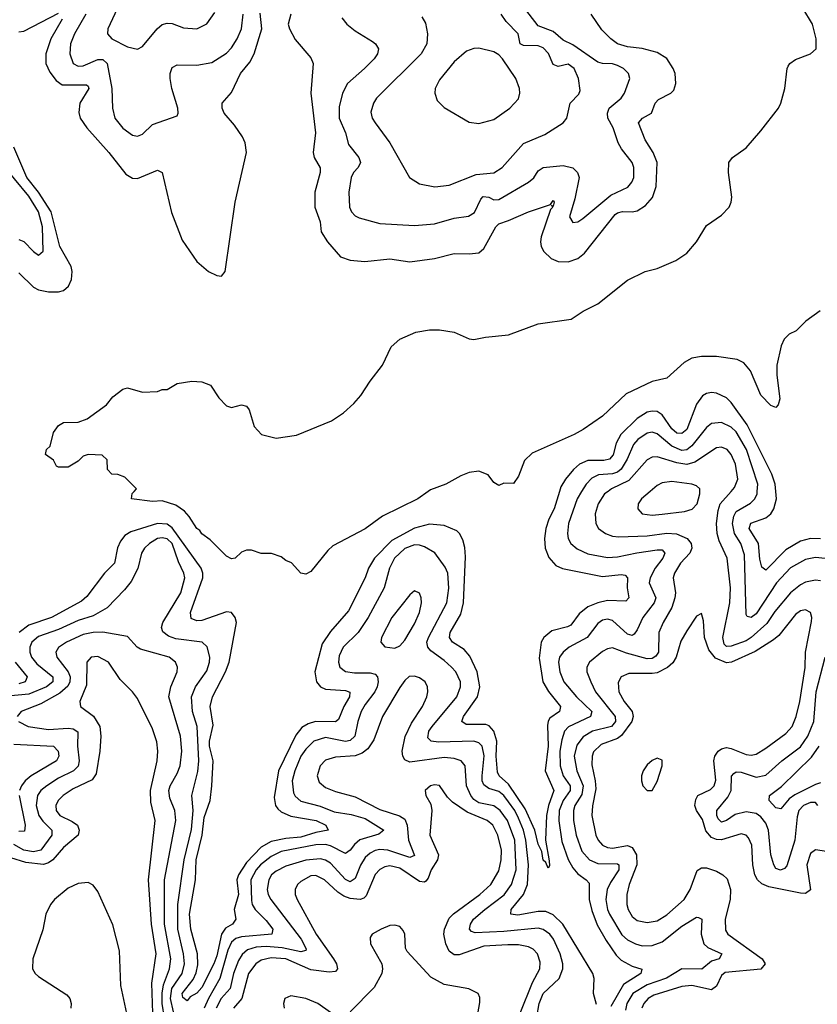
# Model space of a CAD drawing. Header units: inches. Extents: x 1694797 to 1849917, y 907313 to 1017959.
# Tile 582 of 656: x 1824134 to 1827358, y 927926 to 931908. Entities that reach past the tile are written whole.
import ezdxf

# ---------------------------------------------------------------- set-up
doc = ezdxf.new("R2010")
doc.units = ezdxf.units.IN
doc.header["$MEASUREMENT"] = 0
doc.layers.add('B8922', color=7, linetype='Continuous')
doc.layers.add('B8923', color=7, linetype='Continuous')

msp = doc.modelspace()

# ---------------------------------------------------------------- linework, layer by layer
at = {"layer": 'B8922', "color": 5}
for points, elevation in [([(1826315.5, 930000), (1826293.5, 929930), (1826272.5, 929887.5), (1826260.1, 929850), (1826255.5, 929810), (1826257.7, 929770), (1826272.9, 929732.9), (1826300.3, 929700.3), (1826327.8, 929687.8), (1826490, 929656.6), (1826564.6, 929664.6), (1826581.3, 929661.3), (1826590.7, 929650.7), (1826589.6, 929610), (1826595.9, 929570), (1826584.3, 929555.7), (1826510, 929559.6), (1826470, 929550), (1826430, 929534), (1826394.5, 929505.5), (1826360.8, 929459.2), (1826348, 929452), (1826284.2, 929435.8), (1826252.1, 929410), (1826241.2, 929390), (1826233.7, 929326.3), (1826248.7, 929230), (1826270.6, 929190.6), (1826320.1, 929130), (1826315.4, 929110), (1826276.8, 929083.2), (1826269.2, 929070.8), (1826266.8, 929053.2), (1826270.3, 928970.3), (1826257.8, 928870), (1826293, 928790), (1826270.8, 928730), (1826263.3, 928690), (1826259.6, 928590), (1826273.5, 928506.5), (1826274.6, 928485.4), (1826270, 928477.2), (1826260.1, 928500.1), (1826250, 928509.5), (1826244.5, 928544.5), (1826230, 928574), (1826216.2, 928630), (1826177.1, 928717.1), (1826110, 928816.9), (1826072.1, 928850), (1826064.4, 928864.4), (1826060, 928930), (1826061.9, 928990), (1826050, 929030.4), (1826031.8, 929051.8), (1826017.8, 929057.8), (1825938, 929058), (1825920.6, 929070), (1825927.5, 929090), (1825984.3, 929170), (1825993.8, 929210), (1825982.8, 929270), (1825953.6, 929333.6), (1825930, 929360.4), (1825883.7, 929390), (1825870.4, 929410), (1825873.3, 929430), (1825916.7, 929503.3), (1825927.2, 929550), (1825935.8, 929735.8), (1825933.3, 929773.3), (1825924.9, 929804.9), (1825912, 929830), (1825900.4, 929840.4), (1825850, 929862.3), (1825790, 929867), (1825730, 929851.3), (1825638.3, 929801.7), (1825567.4, 929730), (1825543.3, 929690), (1825529.6, 929650), (1825462.2, 929517.8), (1825390, 929433.7), (1825356.5, 929383.5), (1825327, 929270), (1825333.9, 929230), (1825350.1, 929210.1), (1825370, 929199.9), (1825450, 929195.2), (1825467.7, 929187.7), (1825467.4, 929170), (1825443.4, 929130), (1825421.7, 929078.3), (1825410, 929067.9), (1825328.8, 929070), (1825299.2, 929060.8), (1825274.7, 929045.3), (1825250, 929015), (1825179.5, 928870), (1825162.1, 928762.1), (1825167.6, 928730), (1825177, 928717), (1825190, 928705), (1825230, 928686.9), (1825332.6, 928670), (1825371.3, 928650), (1825380.4, 928630), (1825330, 928620.8), (1825270, 928601.7), (1825210, 928596.3), (1825150, 928584.3), (1825110, 928562.1), (1825050, 928499.4), (1825018.5, 928450), (1825011.8, 928430), (1825018.2, 928370), (1825000.4, 928310), (1825007.9, 928270), (1824993.8, 928250), (1824965.7, 928234.3), (1824949.8, 928210.2), (1824930, 928121.5), (1824918.7, 928090), (1824870, 927993.7), (1824850, 927971.8), (1824823.3, 927956.7), (1824810, 927940.5), (1824793.2, 927953.2), (1824790.7, 927970), (1824834.2, 928025.8), (1824846.6, 928053.4), (1824853.9, 928086.1), (1824852.5, 928130), (1824825.3, 928230), (1824820.6, 928290), (1824844.1, 928430), (1824846.7, 928510), (1824871.2, 928610), (1824878.7, 928681.3), (1824903.9, 928750), (1824910.2, 928810), (1824915.9, 928910), (1824900.5, 928970), (1824900.4, 928990), (1824915.4, 929055.4), (1824903.4, 929130), (1824913.2, 929170), (1824965.7, 929270), (1824980.4, 929310), (1825009.9, 929469.9), (1825005.2, 929490), (1824990.3, 929510.3), (1824970, 929513.5), (1824870, 929478.3), (1824850, 929476.7), (1824826.4, 929486.4), (1824823.7, 929510), (1824874.1, 929650), (1824874, 929670), (1824867.2, 929690), (1824750, 929852.7), (1824730, 929867.7), (1824690, 929870.3), (1824582.7, 929837.3), (1824558.4, 929821.6), (1824541.1, 929798.9), (1824528.3, 929771.7), (1824516.2, 929710), (1824477, 929670), (1824404.7, 929575.3), (1824383.5, 929556.5), (1824261.9, 929490), (1824170, 929459.9), (1824131.6, 929430)], 620), ([(1825785.3, 930000), (1825743.5, 929970), (1825599.8, 929900.2), (1825530, 929848.9), (1825400, 929780), (1825379.1, 929760.9), (1825310, 929676), (1825290, 929665.2), (1825269.6, 929669.6), (1825231.8, 929711.8), (1825210, 929720.9), (1825190, 929736), (1825151, 929749), (1825110, 929748.7), (1825070, 929762), (1825050, 929762), (1825030, 929754), (1825004.7, 929730), (1824990, 929727.1), (1824970, 929738), (1824904.1, 929804.1), (1824870, 929828.9), (1824861.8, 929841.8), (1824850, 929849.8), (1824818.5, 929898.5), (1824799.6, 929919.6), (1824764.2, 929944.2), (1824710, 929961.7), (1824670, 929959.5), (1824586, 929970), (1824588.7, 929991.3), (1824596.7, 930000)], 580), ([(1826404.8, 930000), (1826386.7, 929970), (1826352, 929870), (1826347.6, 929830), (1826350.8, 929810), (1826360.9, 929790), (1826387.6, 929767.6), (1826430, 929747.8), (1826510, 929732.5), (1826550, 929735.2), (1826628, 929752), (1826710, 929763.2), (1826730, 929763.5), (1826741.9, 929750), (1826732.9, 929730), (1826702.1, 929690), (1826682, 929650), (1826678.7, 929630), (1826704.8, 929570), (1826697.8, 929550), (1826652, 929490), (1826630, 929440.4), (1826617.2, 929422.8), (1826610, 929417.7), (1826590, 929422.9), (1826530, 929478.7), (1826510, 929483.1), (1826490, 929479.2), (1826470, 929466.5), (1826427.8, 929410), (1826354.3, 929370), (1826330, 929350.5), (1826316.2, 929330), (1826311.2, 929310), (1826317.2, 929270), (1826333.1, 929230), (1826384.4, 929170), (1826446.9, 929110), (1826441.1, 929090), (1826351.6, 929048.4), (1826335.5, 929030), (1826324.4, 928995.6), (1826316.5, 928950), (1826318.6, 928890), (1826330.7, 928850), (1826358.4, 928810), (1826359.3, 928790), (1826330, 928749.9), (1826314.6, 928710), (1826312.5, 928667.5), (1826324.9, 928584.9), (1826350, 928511.8), (1826370, 928478.3), (1826390, 928453.5), (1826423.9, 928430), (1826435.7, 928415.7), (1826435.4, 928350), (1826445.8, 928305.8), (1826467.9, 928247.9), (1826504.4, 928184.4), (1826545, 928125), (1826564.7, 928104.7), (1826610, 928079.8), (1826648, 928068), (1826644.4, 928050), (1826574.4, 928005.6), (1826522.5, 927917.5)], 640), ([(1826511.7, 930000), (1826498.1, 929990), (1826471.3, 929950), (1826459.2, 929910), (1826462.2, 929870), (1826473.4, 929850), (1826500.9, 929830), (1826530, 929819.1), (1826556.1, 929816.1), (1826670, 929820.6), (1826750, 929831.8), (1826788.8, 929828.8), (1826831.4, 929810), (1826847.7, 929790), (1826850.5, 929770), (1826842.8, 929750), (1826804.6, 929710), (1826780.1, 929670), (1826775.7, 929650), (1826784, 929590), (1826782.4, 929570), (1826769.8, 929530.2), (1826734.1, 929470), (1826717.5, 929430), (1826715.2, 929350), (1826705.6, 929334.4), (1826690, 929324.7), (1826670, 929322.8), (1826586, 929346), (1826530, 929367), (1826510, 929364.2), (1826490, 929353.4), (1826436.6, 929310), (1826426.7, 929290), (1826425.6, 929270), (1826441.6, 929230), (1826461.6, 929190), (1826540.4, 929090), (1826541.9, 929070), (1826526, 929050), (1826449.4, 929030.6), (1826411.8, 929008.2), (1826385.9, 928974.1), (1826375.2, 928930), (1826385.4, 928870), (1826411.5, 928810), (1826405.7, 928774.3), (1826378, 928730), (1826372.6, 928710), (1826372.5, 928670), (1826383.1, 928610), (1826406, 928546), (1826436.4, 928510), (1826470, 928495), (1826550, 928493.7), (1826555.7, 928490), (1826555.5, 928470), (1826521.3, 928418.7), (1826508.3, 928390), (1826502.8, 928350), (1826509.7, 928310), (1826518.1, 928290), (1826567.7, 928207.7), (1826590, 928186.2), (1826622.8, 928170), (1826650, 928162.5), (1826690, 928163.6), (1826730, 928179.2), (1826810, 928242.7), (1826870, 928277.8), (1826877.5, 928277.5), (1826890.7, 928270.7), (1826888.4, 928210), (1826899.2, 928170), (1826915.4, 928155.4), (1826972.4, 928130), (1826961.3, 928110), (1826930, 928099.9), (1826891.2, 928068.8), (1826810, 928069.6), (1826747.7, 928032.3), (1826670, 928005), (1826611.6, 927970), (1826587.8, 927930), (1826582.4, 927902.4)], 660), ([(1826682.1, 930000), (1826647.2, 929970), (1826633.6, 929950), (1826631.6, 929930), (1826650, 929909.4), (1826690, 929903.8), (1826730, 929907.8), (1826821.4, 929918.6), (1826851.4, 929928.6), (1826871.9, 929950), (1826882.6, 929990), (1826882.5, 930000)], 680), ([(1827370, 929638), (1827350, 929641.7), (1827310, 929633), (1827290, 929622.8), (1827249.6, 929590), (1827185.8, 929514.2), (1827154.1, 929465.9), (1827090, 929408.9), (1827070, 929395.7), (1827010, 929374.2), (1826990, 929372.3), (1826981.8, 929381.8), (1826975.7, 929410), (1827003.6, 929550), (1827007.3, 929610), (1826993.5, 929730), (1826960.7, 929800.7), (1826953.1, 929830), (1826950.3, 929870), (1826957.1, 929922.9), (1826965.7, 929950), (1827009.3, 930000)], 660), ([(1827390, 929728.9), (1827350, 929732.9), (1827310, 929724.3), (1827250, 929691.2), (1827193.3, 929630), (1827110, 929505.4), (1827090, 929490.7), (1827074.8, 929494.8), (1827070, 929502), (1827063.1, 929743.1), (1827049.2, 929789.2), (1827022.9, 929830), (1827015, 929870), (1827020.1, 929899.9), (1827030, 929919.3), (1827087.6, 929952.4), (1827105.2, 929970), (1827114.2, 929990), (1827115, 930000)], 640), ([(1827370, 929808.6), (1827330, 929809.9), (1827290, 929798.4), (1827230, 929764.4), (1827150, 929681.6), (1827133.4, 929693.4), (1827125.5, 929725.5), (1827120.4, 929790), (1827082.3, 929850), (1827088.9, 929871.1), (1827150, 929893.8), (1827169.9, 929910.1), (1827182.5, 929930), (1827193.2, 929970), (1827190.1, 930000)], 620), ([(1824755.5, 927895.5), (1824743, 927950), (1824748.7, 927990), (1824789.9, 928050), (1824799.7, 928090), (1824795.7, 928130), (1824772.2, 928230), (1824772.3, 928330), (1824798.8, 928510), (1824827.5, 928632.5), (1824835, 928710), (1824829.5, 928770.5), (1824853, 928867), (1824858.1, 928910), (1824851.3, 929050), (1824832.3, 929110), (1824827.5, 929170), (1824844.6, 929210), (1824890, 929274), (1824901.5, 929310), (1824901.9, 929330), (1824891.5, 929371.5), (1824871.3, 929390), (1824764.5, 929404.5), (1824735.3, 929415.3), (1824712.8, 929432.8), (1824706.8, 929450), (1824712.2, 929470), (1824784.8, 929590), (1824801, 929650), (1824797.2, 929670), (1824775.2, 929715.2), (1824749.9, 929789.9), (1824730, 929807.7), (1824710, 929812.7), (1824690, 929809.9), (1824658.6, 929790), (1824638.5, 929770), (1824626.1, 929750), (1824611.1, 929688.9), (1824583.6, 929636.4), (1824557.9, 929602.1), (1824487.2, 929530), (1824430, 929496.5), (1824370, 929478.2), (1824290, 929441.8), (1824210, 929413.7), (1824183, 929390), (1824175.2, 929370), (1824174.8, 929350), (1824181.3, 929330), (1824202.4, 929302.4), (1824267.2, 929250), (1824267.7, 929230), (1824241.3, 929210), (1824170, 929180.7), (1824068.9, 929171.1)], 640), ([(1826465, 927925), (1826453.6, 927970), (1826455.7, 928030), (1826449.9, 928050), (1826329.5, 928250), (1826290, 928288.4), (1826260.8, 928300.8), (1826230, 928301.8), (1826147.1, 928287.1), (1826118.9, 928290), (1826120.6, 928310), (1826170.2, 928369.8), (1826186.4, 928410), (1826190.4, 928489.6), (1826179.4, 928590), (1826170, 928630), (1826150, 928678.2), (1826134.5, 928710), (1826110, 928745.1), (1826090, 928770.3), (1826070, 928786.7), (1826030, 928798.9), (1826010, 928813.2), (1826003.6, 928830), (1826002.9, 928850), (1826011.1, 928931.1), (1826002.5, 928970), (1825990, 928983.6), (1825970, 928990.7), (1825826.3, 928986.3), (1825796.9, 928990), (1825783.4, 929003.4), (1825787.3, 929030), (1825800.4, 929050), (1825900.4, 929170), (1825915.9, 929210), (1825915, 929230), (1825895.9, 929270), (1825879.6, 929290), (1825850, 929316.9), (1825795.1, 929355.1), (1825783.2, 929370), (1825779.7, 929390), (1825786.3, 929410), (1825860.1, 929550), (1825868.8, 929608.8), (1825864.1, 929670), (1825853.1, 929693.1), (1825811.1, 929751.1), (1825770, 929776.4), (1825750, 929783.4), (1825730, 929783.7), (1825690, 929769.9), (1825648.3, 929730), (1825628.7, 929690), (1825606.9, 929610), (1825542.8, 929490), (1825502.2, 929430), (1825441.3, 929370), (1825424.5, 929335.5), (1825422.3, 929310), (1825427.7, 929290), (1825450, 929272.5), (1825487, 929267), (1825550, 929266.7), (1825570, 929261.2), (1825579.8, 929250), (1825582.8, 929230), (1825578.2, 929210), (1825569.6, 929190), (1825530, 929139.1), (1825513.3, 929110), (1825499.9, 929070), (1825487.7, 929010), (1825470, 928993.1), (1825450.9, 928989.1), (1825370, 929004.4), (1825323.2, 928990), (1825290, 928958.1), (1825270.6, 928929.4), (1825245.6, 928870), (1825235, 928830), (1825240.8, 928780.8), (1825247.5, 928767.5), (1825270, 928747.5), (1825347.5, 928727.5), (1825404.6, 928704.6), (1825473.4, 928693.4), (1825530, 928677.4), (1825605.8, 928630), (1825585.3, 928614.7), (1825509.1, 928590.9), (1825487.4, 928572.6), (1825470, 928549.9), (1825450, 928536), (1825390, 928567), (1825370, 928571.7), (1825330, 928571.1), (1825190, 928543.6), (1825150, 928523.9), (1825106.9, 928490), (1825088.8, 928470), (1825067.3, 928430), (1825070, 928346), (1825073.1, 928330), (1825085.6, 928310), (1825130, 928265.1), (1825157.2, 928230), (1825153.4, 928210), (1825030, 928198.6), (1825007.8, 928192.2), (1824990, 928177.8), (1824974.9, 928145.1), (1824942.9, 928030), (1824896.7, 927950), (1824879.3, 927910)], 640), ([(1827430, 928538.6), (1827350, 928550.4), (1827330, 928535.8), (1827316, 928490), (1827330.5, 928389.5), (1827310, 928373.7), (1827290, 928375.5), (1827161.3, 928401.3), (1827133.1, 928413.1), (1827115.4, 928430), (1827105.3, 928450), (1827097.6, 928490), (1827093.5, 928570), (1827079.9, 928599.9), (1827070, 928610.6), (1827050, 928615.2), (1826970, 928591.4), (1826950, 928592.4), (1826930, 928600.8), (1826907.6, 928627.6), (1826893.1, 928673.1), (1826869.9, 928710), (1826863.1, 928730), (1826866.3, 928753.7), (1826874.9, 928770), (1826925.7, 928794.3), (1826941.1, 928810), (1826947.5, 928832.5), (1826938.8, 928910), (1826943.4, 928930), (1826957.4, 928950), (1826970, 928959.6), (1826990, 928963.9), (1827010, 928960.5), (1827070, 928936.3), (1827090, 928933.3), (1827110, 928937.9), (1827150, 928961.6), (1827230, 929021.5), (1827255.5, 929050), (1827272.2, 929090), (1827287.3, 929150), (1827308.7, 929288.7), (1827309.4, 929350.6), (1827334.1, 929474.1), (1827335.8, 929490), (1827330.5, 929510.5), (1827310, 929520.8), (1827290, 929517), (1827270, 929502.9), (1827202.5, 929417.5), (1827180.6, 929399.4), (1827106.8, 929353.2), (1827010.8, 929309.2), (1826990, 929307.4), (1826945.8, 929325.8), (1826919.3, 929359.3), (1826901.8, 929410), (1826897.1, 929477.1), (1826890, 929506), (1826870, 929495.1), (1826830, 929436), (1826806, 929394), (1826787.3, 929330), (1826773.1, 929306.9), (1826752.4, 929287.6), (1826710, 929266.9), (1826690, 929263.2), (1826595.9, 929264.1), (1826564.5, 929250), (1826552.9, 929227.1), (1826555.7, 929190), (1826576.9, 929150), (1826609.2, 929110), (1826613.9, 929090), (1826608, 929070), (1826566.7, 929013.3), (1826550, 929001.3), (1826483.8, 928976.2), (1826453.6, 928946.4), (1826447.5, 928930), (1826446, 928894), (1826460.1, 928830), (1826462.6, 928797.4), (1826449.2, 928729.2), (1826446.3, 928690), (1826462.6, 928610), (1826472, 928590), (1826490, 928570.1), (1826510, 928560.8), (1826530, 928558.1), (1826590, 928568.5), (1826610, 928559.6), (1826626.9, 928530), (1826628, 928490), (1826597, 928410), (1826587.9, 928370), (1826587.8, 928330), (1826592.7, 928310), (1826610, 928280.9), (1826630, 928265), (1826670, 928256.6), (1826710, 928263.6), (1826750, 928287.7), (1826819.5, 928350), (1826844, 928390), (1826872.3, 928467.7), (1826890, 928477.3), (1826910, 928477.5), (1826950, 928463.9), (1826976.5, 928450), (1826993.2, 928433.2), (1827007, 928390), (1827005.5, 928350), (1826985.3, 928270), (1826986.1, 928226.1), (1826996.6, 928210), (1827135, 928110), (1827146.3, 928090), (1827130, 928067.9), (1826985.9, 928054.1), (1826970, 928042.8), (1826950, 927998.8), (1826930, 927985.2), (1826850, 928002.1), (1826810, 927998.6), (1826696.7, 927963.3), (1826673.5, 927950), (1826656.5, 927930), (1826648.9, 927910)], 680), ([(1824719.2, 927870), (1824710.1, 927930), (1824709.1, 927970.9), (1824715.2, 928004.8), (1824739.8, 928070), (1824744.3, 928110), (1824719.6, 928250), (1824718.8, 928430), (1824764.3, 928670), (1824760.5, 928710), (1824740.2, 928760.2), (1824736.3, 928790), (1824741.6, 928810), (1824770, 928858.8), (1824782.6, 928890), (1824789.1, 928950), (1824783.1, 929010), (1824735.9, 929170), (1824744.3, 929210), (1824769.8, 929270), (1824771.6, 929290), (1824762.8, 929310), (1824737.2, 929330), (1824621.6, 929361.6), (1824607.9, 929370), (1824570, 929413.5), (1824470, 929430.3), (1824430, 929429.9), (1824390, 929421.3), (1824322.2, 929390), (1824291, 929369), (1824279.8, 929350), (1824284.1, 929330), (1824329.4, 929270), (1824337, 929250), (1824336.2, 929230), (1824327.6, 929212.4), (1824295.3, 929184.7), (1824219.1, 929140.9), (1824138.9, 929110), (1824122.8, 929090)], 660), ([(1824672, 927890), (1824667.9, 928012.1), (1824685.4, 928130), (1824665.9, 928250), (1824654.8, 928430), (1824680.6, 928670), (1824663.6, 928743.6), (1824663, 928790), (1824689.9, 928910), (1824692.3, 928950), (1824688, 928988), (1824670, 929039.7), (1824610, 929162.9), (1824590, 929189.6), (1824540, 929240), (1824492.1, 929310), (1824450, 929332.2), (1824422.4, 929330), (1824405.2, 929310), (1824403.9, 929216.1), (1824376.9, 929150), (1824378.9, 929130), (1824431.3, 929091.3), (1824456.9, 929050), (1824461.4, 929010), (1824457.3, 928950), (1824442.2, 928857.8), (1824426.4, 928833.6), (1824350, 928797.8), (1824309.8, 928770.2), (1824289.1, 928750), (1824279.4, 928730), (1824281, 928710), (1824295.8, 928690), (1824345.9, 928665.9), (1824366.6, 928650), (1824373.9, 928630), (1824370.3, 928609.7), (1824310, 928560.8), (1824267.5, 928510), (1824250, 928497.9), (1824230, 928491.8), (1824159, 928499), (1824098, 928518)], 680), ([(1827360.2, 928730), (1827350, 928741.6), (1827330, 928741.9), (1827302.1, 928730), (1827283.5, 928710), (1827276.2, 928683.8), (1827267.4, 928590), (1827233.9, 928486.1), (1827224.8, 928475.2), (1827209, 928469), (1827190, 928475.5), (1827182, 928490), (1827169.3, 928530), (1827160.6, 928630), (1827150, 928659.2), (1827130, 928684.3), (1827110, 928697.6), (1827070, 928704.5), (1827025.9, 928694.1), (1826990, 928669.1), (1826970, 928662.6), (1826956.7, 928676.7), (1826951.4, 928690), (1826952.1, 928710), (1826995.8, 928764.2), (1827009.9, 928790), (1827011.5, 928848.5), (1827020.3, 928859.7), (1827030, 928866.5), (1827050, 928864.2), (1827110, 928845), (1827150, 928852.9), (1827214, 928910), (1827290, 928967.4), (1827319.9, 929010), (1827344.2, 929070), (1827352.7, 929190), (1827389.9, 929330)], 660), ([(1824115, 929310), (1824164.3, 929250), (1824160.2, 929239.8), (1824155.3, 929230), (1824130, 929222)], 620), ([(1826224.5, 927875.5), (1826233.3, 927930), (1826250, 927970), (1826314.3, 928030), (1826329, 928070), (1826329, 928090), (1826318.2, 928130), (1826291.1, 928190), (1826276.4, 928210), (1826250, 928228.5), (1826230, 928233.8), (1826090, 928220.1), (1825974.9, 928214.9), (1825960.2, 928220.2), (1825951.5, 928230), (1825955.8, 928250), (1825967.5, 928270), (1826013.2, 928310), (1826091.8, 928368.2), (1826122, 928410), (1826140.1, 928470), (1826135.6, 928590), (1826105.5, 928670), (1826075.4, 928710), (1826050, 928728.6), (1825990, 928740.7), (1825970, 928754.2), (1825957.2, 928770), (1825940.1, 928810), (1825934.3, 928890), (1825918.4, 928910), (1825890, 928920.6), (1825850, 928923.5), (1825710, 928905.8), (1825690, 928914.4), (1825682, 928930), (1825680.1, 928950), (1825691.6, 929008.4), (1825717.1, 929062.9), (1825762.5, 929130), (1825779.8, 929170), (1825783.2, 929190), (1825781.6, 929210), (1825772.8, 929230), (1825750, 929246.4), (1825730, 929252.7), (1825708.6, 929251.4), (1825690, 929235.1), (1825670, 929207.8), (1825599.6, 929090), (1825564.7, 928995.3), (1825540.5, 928959.5), (1825518.2, 928941.8), (1825490, 928930.3), (1825410, 928925.1), (1825370, 928912.7), (1825347.7, 928890), (1825335.7, 928850), (1825344.2, 928824.2), (1825370, 928803.4), (1825410, 928786.5), (1825490, 928764.6), (1825590, 928714.5), (1825668.4, 928688.4), (1825690, 928674.8), (1825700.1, 928650), (1825705.2, 928590), (1825730, 928528), (1825710, 928519.4), (1825621.1, 928550), (1825590, 928552.2), (1825570, 928547.5), (1825550, 928537.3), (1825530, 928519.3), (1825511.1, 928488.9), (1825490, 928434.4), (1825470, 928421.8), (1825450, 928430.8), (1825390, 928497.5), (1825370, 928509.6), (1825350, 928514.9), (1825290, 928509.3), (1825210, 928485.2), (1825170, 928464.4), (1825152, 928450), (1825140.5, 928430), (1825133.7, 928390), (1825138, 928370), (1825148.2, 928350), (1825271.2, 928190), (1825291.6, 928150), (1825290, 928144.2), (1825270, 928137.9), (1825194.9, 928154.9), (1825130, 928159.6), (1825090, 928157.3), (1825054.1, 928145.9), (1825032.6, 928127.4), (1825017.4, 928102.6), (1824998.3, 928050), (1824984.2, 927990), (1824947.6, 927950), (1824927.2, 927910)], 660), ([(1824129.1, 929069.1), (1824168.2, 929050), (1824250, 929037.8), (1824330, 929042.9), (1824350, 929040.1), (1824368.1, 929028.1), (1824367.4, 928970), (1824374.1, 928910), (1824370.3, 928889.7), (1824350.8, 928870), (1824290, 928839.9), (1824242.7, 928810), (1824219.3, 928790), (1824205.6, 928770), (1824200.2, 928730), (1824211.1, 928690), (1824226.6, 928666.6), (1824263.6, 928630), (1824263.9, 928610), (1824219.2, 928550), (1824190, 928542.9), (1824150, 928550), (1824110, 928572.9)], 660), ([(1824110, 928978.5), (1824269.6, 928969.6), (1824289.4, 928950), (1824292.1, 928930), (1824282.5, 928910), (1824179.3, 928850), (1824155.4, 928830), (1824140.3, 928810), (1824132.7, 928790)], 640), ([(1827370, 928821.7), (1827350, 928814.8), (1827267.3, 928772.7), (1827243.5, 928756.5), (1827210, 928716.8), (1827190, 928720.3), (1827162.8, 928750), (1827164.7, 928770), (1827213.4, 928806.6), (1827334.2, 928925.8), (1827365, 928970)], 640), ([(1826156.4, 927890), (1826206, 928014), (1826236.7, 928070), (1826237.1, 928097.1), (1826226.6, 928130), (1826208.8, 928148.8), (1826190, 928158.9), (1826150, 928166.6), (1826106.7, 928166.7), (1826010, 928161.4), (1825910, 928126.5), (1825890, 928126), (1825870, 928140.7), (1825855.7, 928170), (1825848.7, 928210), (1825850.7, 928230), (1825870, 928274.8), (1825887.6, 928292.4), (1825993.6, 928370), (1826038.4, 928410), (1826070, 928465.5), (1826079.4, 928510), (1826081.4, 928550), (1826065.9, 928610), (1826046.5, 928650), (1826023.7, 928670), (1825942.5, 928702.5), (1825883.6, 928743.6), (1825863.2, 928763.2), (1825830, 928810.8), (1825810, 928813.8), (1825794.8, 928810), (1825772.4, 928790), (1825775.3, 928770), (1825795, 928735), (1825799.4, 928710), (1825791.3, 928610), (1825826.1, 928530), (1825821.8, 928510), (1825796.3, 928470), (1825784.3, 928435.7), (1825775.5, 928424.5), (1825770, 928420.6), (1825750, 928422.7), (1825670, 928476.3), (1825630, 928485.4), (1825610, 928482.2), (1825588.8, 928471.2), (1825570, 928450.5), (1825534.6, 928365.4), (1825524.8, 928355.2), (1825510, 928349.3), (1825470, 928354.1), (1825443.9, 928363.9), (1825419.5, 928379.5), (1825365.4, 928430), (1825330, 928446.6), (1825310, 928445.6), (1825270, 928422.5), (1825257, 928410), (1825247, 928390), (1825247.3, 928370), (1825255, 928350), (1825332, 928210), (1825402.5, 928110), (1825413.9, 928090), (1825418.3, 928070), (1825410, 928058.6), (1825384.6, 928055.4), (1825310, 928066), (1825209.5, 928110.5), (1825150, 928114.1), (1825110, 928104.9), (1825087.8, 928090), (1825058.7, 928050), (1825032, 927950), (1824997.5, 927910)], 680), ([(1824131.7, 928770), (1824155.7, 928650), (1824153.1, 928626.9), (1824130, 928624.3)], 640), ([(1824571.2, 927870), (1824542.2, 928002.2), (1824537.6, 928142.4), (1824510, 928247.3), (1824450, 928382.9), (1824430, 928407.8), (1824410, 928418), (1824370, 928414), (1824330, 928395.2), (1824274.4, 928350), (1824258, 928330), (1824239.8, 928290), (1824227.3, 928227.3), (1824186.7, 928110), (1824184.7, 928070), (1824196.5, 928050), (1824210, 928038.6), (1824324.8, 927964.8), (1824336.1, 927950), (1824341.3, 927930), (1824340.4, 927910)], 720), ([(1825965.2, 927774.8), (1825993.6, 927933.6), (1825993.6, 927953.6), (1825986.6, 927970), (1825949.2, 927989.2), (1825850, 928005.6), (1825796.1, 928036.1), (1825699.4, 928139.4), (1825692.6, 928152.6), (1825689.9, 928209.9), (1825684.2, 928224.2), (1825670, 928240.9), (1825650, 928246.3), (1825630, 928244.3), (1825594.3, 928230), (1825558.3, 928210), (1825550, 928196.2), (1825551.1, 928170), (1825597, 928090), (1825600.4, 928070), (1825597.7, 928050), (1825565.8, 927994.2), (1825470, 927895)], 720), ([(1825390, 927892.9), (1825338.7, 927930), (1825290, 927949.8), (1825230, 927959.8), (1825205.3, 927950), (1825199.6, 927930), (1825202.8, 927910)], 720)]:
    msp.add_lwpolyline(points, dxfattribs=dict(at, elevation=elevation))
for points, elevation in [([(1825730, 929598.4), (1825710, 929582.4), (1825637.7, 929490), (1825595.6, 929410), (1825593.4, 929390), (1825610, 929372), (1825650, 929366.3), (1825670, 929375.6), (1825690, 929398.5), (1825730, 929465), (1825749.8, 929510), (1825757.7, 929550), (1825756.1, 929570), (1825750, 929589.3)], 660), ([(1826710, 928921.6), (1826690, 928912.6), (1826670, 928894.7), (1826653.7, 928870), (1826646.7, 928850), (1826646.5, 928830), (1826653, 928810), (1826670, 928790.6), (1826690, 928790.7), (1826710, 928826.8), (1826731, 928891), (1826730, 928914)], 720)]:
    msp.add_lwpolyline(points, close=True, dxfattribs=dict(at, elevation=elevation))
at = {"layer": 'B8923', "color": 5}
for points, elevation in [([(1824596.7, 930000), (1824606, 930010), (1824558, 930058), (1824530, 930068.7), (1824506, 930070), (1824488.9, 930088.9), (1824487.3, 930127.3), (1824467.3, 930147.3), (1824410, 930148.7), (1824390, 930142), (1824370, 930122), (1824330, 930098), (1824290, 930098), (1824282, 930102), (1824270, 930126), (1824238, 930150), (1824242, 930170), (1824257.2, 930182.8), (1824270, 930238), (1824290, 930266.8), (1824310, 930279.1), (1824370, 930280.7), (1824406.3, 930293.7), (1824484, 930350), (1824510, 930382.8), (1824550, 930414), (1824570, 930418.8), (1824630, 930401), (1824690, 930404.7), (1824710, 930412), (1824730, 930412), (1824770, 930436), (1824830, 930445.5), (1824870, 930443.1), (1824904.9, 930430), (1824939, 930379), (1824970, 930346.8), (1824990, 930338.8), (1825030, 930350.7), (1825050, 930344.7), (1825061, 930330), (1825082, 930262), (1825110.8, 930230.8), (1825170, 930214.8), (1825252.4, 930227.6), (1825394.4, 930285.6), (1825442.4, 930317.6), (1825484, 930356), (1825512.2, 930387.8), (1825550, 930446.3), (1825600.4, 930510), (1825634.8, 930585.2), (1825670, 930616.4), (1825735.3, 930644.7), (1825790, 930653.7), (1825830, 930652.9), (1825890, 930643.9), (1825950, 930616.5), (1825970, 930614), (1826016.4, 930623.6), (1826110, 930633.6), (1826230, 930678), (1826363.1, 930696.9), (1826411.3, 930728.7), (1826470, 930758.6), (1826590, 930853.7), (1826662, 930890), (1826710, 930901.5), (1826786.3, 930933.7), (1826830, 930963.5), (1826870, 931009.2), (1826910, 931075.8), (1826970, 931116.5), (1827001.4, 931150), (1827009.8, 931170), (1827011.6, 931190), (1826999.2, 931290), (1827000.5, 931330), (1827015.1, 931350), (1827069.9, 931390.1), (1827130, 931458.6), (1827200.2, 931550), (1827210.5, 931570), (1827226.3, 931630), (1827235.6, 931710), (1827240.4, 931719.6), (1827247, 931730), (1827270, 931746.7), (1827330, 931770.2), (1827352.6, 931790), (1827352.5, 931830), (1827337.7, 931890), (1827260.3, 932020.3)], 580), ([(1825435.3, 931915.3), (1825456.5, 931890), (1825490, 931863.2), (1825560, 931820), (1825571.8, 931810), (1825583.6, 931790), (1825579.6, 931770), (1825566.7, 931750), (1825528, 931710), (1825458.9, 931650), (1825439, 931610), (1825424.7, 931555.3), (1825425.5, 931510), (1825450.7, 931450), (1825462.3, 931402.3), (1825504.8, 931350), (1825511.3, 931330), (1825502.3, 931310), (1825483.5, 931290), (1825472.9, 931270), (1825463.5, 931210), (1825466.2, 931150), (1825474.7, 931130), (1825490, 931114.7), (1825506.3, 931106.3), (1825590, 931083.2), (1825730, 931075.9), (1825810, 931081.9), (1825890, 931105.5), (1825947.4, 931112.6), (1825971.9, 931128.1), (1825997.8, 931182.2), (1826007.1, 931192.9), (1826030, 931189.4), (1826050, 931179.8), (1826070, 931180.6), (1826190, 931250.8), (1826211.3, 931268.7), (1826230, 931296.3), (1826249.7, 931310), (1826330, 931318.5), (1826370, 931308.1), (1826388.1, 931290), (1826394.6, 931270), (1826377.1, 931182.9), (1826355.8, 931110), (1826370, 931086.9), (1826390, 931090.2), (1826410, 931103.8), (1826522.5, 931197.5), (1826591.4, 931230), (1826607.8, 931250), (1826615.6, 931270), (1826616.2, 931310), (1826609.3, 931330), (1826566, 931386), (1826552.8, 931410), (1826532, 931470), (1826511.2, 931510), (1826509, 931530), (1826516.7, 931550), (1826564.4, 931590), (1826578.9, 931610), (1826599.8, 931670), (1826594, 931690), (1826573.8, 931710), (1826550, 931722.1), (1826530, 931728.8), (1826490, 931729.9), (1826470, 931735.7), (1826370, 931806.4), (1826330, 931824.9), (1826290, 931860.4), (1826230, 931883.2), (1826146.6, 931990)], 640), ([(1824130, 931858.5), (1824150, 931860.7), (1824290, 931933.5)], 620), ([(1824304.7, 931910), (1824259.3, 931830), (1824239.8, 931770), (1824239.8, 931730), (1824255.7, 931695.7), (1824281.1, 931661.1), (1824304.8, 931644.8), (1824404, 931644), (1824410, 931639.3), (1824413.4, 931630), (1824376.3, 931570), (1824372.5, 931532.5), (1824377.5, 931510), (1824404.4, 931470), (1824493.7, 931370), (1824562.7, 931282.7), (1824590, 931266.2), (1824610, 931265.4), (1824690, 931299.6), (1824709.2, 931289.2), (1824747.8, 931127.8), (1824790, 931015.5), (1824850.3, 930930), (1824896.4, 930890), (1824930, 930872.8), (1824949.7, 930870.3), (1824963.9, 930890), (1825004.2, 931170), (1825051, 931370), (1825044.6, 931410), (1825033.7, 931433.7), (1825001.4, 931481.4), (1824959.8, 931530), (1824952.1, 931550), (1824952.4, 931570), (1824990, 931613), (1825026.6, 931690), (1825063.6, 931736.4), (1825081.7, 931770), (1825113, 931870), (1825105.9, 931934.1)], 620), ([(1824400.6, 931930), (1824354.9, 931850), (1824338.9, 931810), (1824336.8, 931770), (1824349.5, 931730), (1824370, 931719.5), (1824390, 931721.3), (1824450, 931747.2), (1824470, 931746), (1824487, 931730), (1824506.4, 931630), (1824508.8, 931550), (1824517.5, 931510), (1824550, 931469.4), (1824590, 931441), (1824610, 931436.9), (1824630, 931445.2), (1824670, 931483.2), (1824770, 931518.8), (1824774.7, 931530), (1824773.3, 931550), (1824748.7, 931628.7), (1824741.7, 931670), (1824741.5, 931690), (1824750, 931714.6), (1824770, 931725), (1824850, 931723.5), (1824910, 931734.3), (1824970, 931771.8), (1824990, 931793.2), (1825013.1, 931830), (1825030.3, 931870), (1825036.3, 931930)], 640), ([(1824527.9, 931952.1), (1824489.3, 931870), (1824488.1, 931850), (1824506, 931830), (1824570, 931798), (1824610, 931787.8), (1824630, 931799.1), (1824689.9, 931870.1), (1824710, 931887.5), (1824730, 931893.7), (1824750, 931891.9), (1824795.1, 931875.1), (1824850, 931871.3), (1824890, 931891.4), (1824922.9, 931937.1)], 660), ([(1825230.2, 931930), (1825218.3, 931890), (1825224.2, 931870), (1825247, 931827), (1825310, 931754), (1825319.5, 931730), (1825310.1, 931609.9), (1825329.6, 931450), (1825320.4, 931370), (1825323.3, 931350), (1825348.2, 931308.2), (1825347.8, 931290), (1825326.1, 931210), (1825327.2, 931150), (1825348.1, 931090), (1825352.5, 931050), (1825377.5, 931010), (1825430, 930948.9), (1825470, 930935.6), (1825529.2, 930929.2), (1825630, 930940.5), (1825710, 930928.6), (1825810, 930941.4), (1825890, 930962.5), (1825950, 930960.9), (1825990, 930965.2), (1826010, 930982), (1826058.7, 931070), (1826070, 931082.7), (1826110, 931095), (1826190, 931131.3), (1826279.5, 931160.5), (1826290, 931177), (1826294.2, 931170), (1826290, 931153.2), (1826283.6, 931156.4), (1826288, 931150), (1826279.9, 931140.1), (1826241.8, 931030), (1826238.8, 931010), (1826242.1, 930990), (1826252.9, 930970), (1826282.6, 930942.6), (1826310, 930930.1), (1826350, 930927.8), (1826390, 930942.5), (1826416.7, 930963.3), (1826540.3, 931119.7), (1826550, 931127.1), (1826570, 931132.1), (1826610, 931130.6), (1826630, 931135.1), (1826663.8, 931156.2), (1826691, 931189), (1826706.3, 931233.7), (1826709.9, 931330), (1826694.9, 931370), (1826661.9, 931421.9), (1826635.3, 931490), (1826650.5, 931509.5), (1826687.1, 931530), (1826702.2, 931570), (1826715.2, 931584.8), (1826765.1, 931610), (1826778, 931622), (1826786.5, 931650), (1826782.5, 931690), (1826775.3, 931710), (1826750, 931751), (1826710, 931774.8), (1826650, 931791.2), (1826590, 931798.1), (1826549.7, 931810), (1826522.7, 931830), (1826486.8, 931866.8), (1826443.6, 931930)], 620), ([(1825759.8, 931919.8), (1825773.3, 931893.3), (1825782.3, 931850), (1825779.5, 931810), (1825756.6, 931770), (1825575.8, 931590), (1825563.2, 931570), (1825553.5, 931533.5), (1825559, 931510), (1825570.3, 931490), (1825630.2, 931410), (1825709.3, 931269.3), (1825750, 931243.2), (1825812.3, 931232.3), (1825870, 931239), (1825978.7, 931281.3), (1826050, 931288.3), (1826084.1, 931310), (1826170, 931406.8), (1826256.6, 931443.4), (1826329.9, 931490.1), (1826345.1, 931510), (1826359.3, 931570), (1826394.1, 931605.9), (1826399.3, 931620.7), (1826392.5, 931670), (1826375.2, 931710), (1826350, 931728.4), (1826310, 931718.3), (1826290, 931725.9), (1826271.4, 931771.4), (1826250, 931794), (1826230, 931801.8), (1826170, 931802.8), (1826156.2, 931810), (1826148.7, 931850), (1826099.9, 931899.9), (1826079.7, 931930)], 660), ([(1824130, 930883.5), (1824190, 930825.5), (1824210, 930815.4), (1824250, 930807.5), (1824290, 930806.7), (1824310, 930812), (1824330.4, 930829.6), (1824342.4, 930857.6), (1824345.7, 930890), (1824342.2, 930910), (1824296.2, 930990), (1824261, 931130), (1824209.5, 931210), (1824161.8, 931270), (1824110, 931392.5)], 620), ([(1824130, 931018.7), (1824150.8, 931010.8), (1824190, 930970.2), (1824210, 930956), (1824228.6, 930971.4), (1824226.1, 931070), (1824209.6, 931130), (1824170, 931193.7), (1824054.6, 931334.6)], 640), ([(1827369.6, 930730), (1827311.7, 930688.3), (1827272.5, 930650), (1827244.5, 930635.5), (1827223.7, 930616.3), (1827211.6, 930588.4), (1827193.7, 930510), (1827193.6, 930470), (1827206.2, 930373.8), (1827199.1, 930350), (1827190, 930339.3), (1827170, 930348), (1827130, 930389.8), (1827087.6, 930487.6), (1827060.7, 930520.7), (1827033.2, 930533.2), (1826950, 930546.3), (1826890, 930546.1), (1826850, 930539.1), (1826818.9, 930521.1), (1826750, 930457.6), (1826690, 930444.9), (1826585.7, 930394.3), (1826490, 930304.3), (1826411, 930250), (1826375.4, 930230), (1826204.8, 930155.2), (1826174.6, 930125.4), (1826150, 930062), (1826130, 930032.7), (1826090, 930034), (1826070, 930024), (1826050, 930036), (1826026.6, 930066.6), (1825990, 930082.2), (1825950, 930077.1), (1825916.9, 930063.1), (1825856.5, 930030), (1825793.8, 930006.2), (1825785.3, 930000)], 580), ([(1827190.1, 930000), (1827186.9, 930030), (1827174.5, 930070), (1827073.9, 930270), (1827010, 930359), (1826990, 930378.3), (1826950, 930397.6), (1826930, 930400.7), (1826910, 930396.7), (1826893.5, 930386.5), (1826870, 930352.5), (1826830, 930251.1), (1826810, 930234.2), (1826790, 930236), (1826770, 930252.7), (1826730, 930309.9), (1826710, 930323.5), (1826690, 930325.1), (1826670, 930320.1), (1826630, 930295), (1826563.9, 930230), (1826544.6, 930195.4), (1826532, 930148), (1826517.4, 930130), (1826495.1, 930124.9), (1826430, 930124.9), (1826397, 930110), (1826371.8, 930088.2), (1826340.1, 930050), (1826321.4, 930018.6), (1826315.5, 930000)], 620), ([(1827115, 930000), (1827117.3, 930030), (1827071.3, 930170), (1827030, 930241.3), (1827010, 930260.4), (1826970, 930279.1), (1826930, 930274.2), (1826910, 930259), (1826850, 930183.9), (1826830, 930168.7), (1826810, 930165.9), (1826770, 930183.6), (1826710, 930232.5), (1826690, 930239.4), (1826670, 930235.5), (1826632.5, 930210), (1826614.5, 930190), (1826589.7, 930130), (1826564.3, 930090), (1826550, 930078.4), (1826530, 930071.3), (1826473.4, 930066.6), (1826445.7, 930054.3), (1826422.9, 930030), (1826404.8, 930000)], 640), ([(1827009.3, 930000), (1827023.6, 930016.4), (1827036.6, 930050), (1827026.6, 930110), (1827010, 930149.8), (1826992.8, 930170), (1826970, 930179.2), (1826950, 930176.4), (1826862.3, 930117.7), (1826830, 930108.4), (1826790, 930115.2), (1826710, 930139.7), (1826690, 930138), (1826670, 930127.4), (1826596, 930044), (1826525.4, 930010), (1826511.7, 930000)], 660), ([(1826882.5, 930000), (1826882.4, 930010), (1826870, 930022.4), (1826850, 930029.8), (1826770, 930040.5), (1826730, 930034.7), (1826710, 930024), (1826682.1, 930000)], 680)]:
    msp.add_lwpolyline(points, dxfattribs=dict(at, elevation=elevation))
at = {"layer": 'B8923', "color": 5, "elevation": 680}
msp.add_lwpolyline([(1825990, 931792.2), (1825969.1, 931790.9), (1825940, 931780), (1825890, 931736.9), (1825830, 931664.7), (1825813.6, 931630), (1825811.6, 931610), (1825821, 931581), (1825850, 931552.2), (1825950, 931493.4), (1825990, 931487.8), (1826050, 931504.4), (1826115.1, 931550), (1826150, 931588), (1826155.4, 931610), (1826154, 931630), (1826139.1, 931670), (1826085.1, 931750), (1826070, 931766), (1826050, 931777.2)], close=True, dxfattribs=at)

doc.saveas('drawing.dxf')
